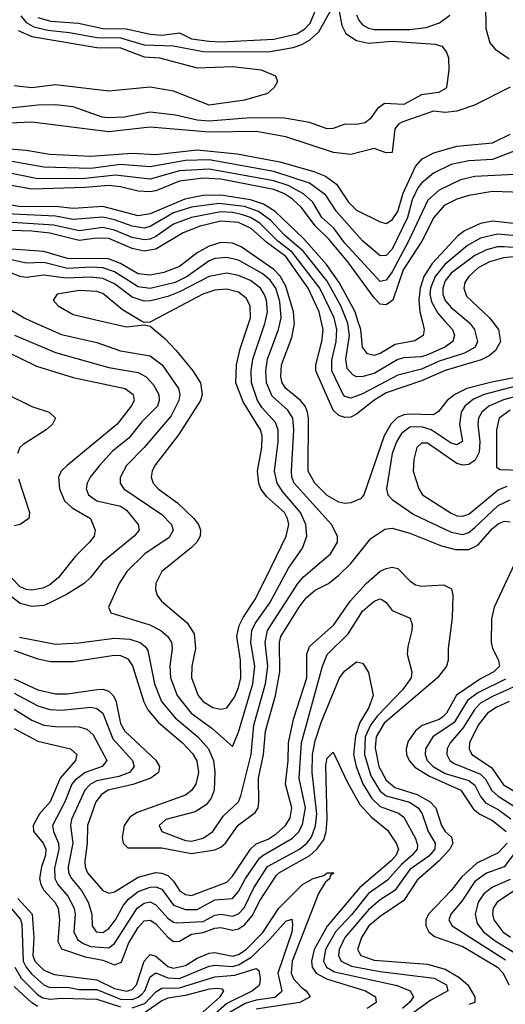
# Model space of a CAD drawing. Header units: inches. Extents: x 990535 to 1117859, y 769386 to 892122.
# Tile 509 of 656: x 1057588 to 1059234, y 827684 to 831020. Entities that reach past the tile are written whole.
import ezdxf

# ---------------------------------------------------------------- set-up
doc = ezdxf.new("R2010")
doc.units = ezdxf.units.IN
doc.header["$MEASUREMENT"] = 0
doc.layers.add('B0852', color=7, linetype='Continuous')
doc.layers.add('B0853', color=7, linetype='Continuous')

msp = doc.modelspace()

# ---------------------------------------------------------------- linework, layer by layer
at = {"layer": 'B0852', "color": 5}
for points, elevation in [([(1057588.2, 828928.2), (1057710, 828904.7), (1057789, 828909), (1057910, 828925), (1057961.1, 828921.1), (1057996.1, 828910), (1058015.2, 828895.2), (1058023.1, 828883.1), (1058045.1, 828770), (1058069.1, 828710), (1058114.9, 828654.9), (1058192.3, 828590), (1058228.4, 828550), (1058244.6, 828510), (1058249.4, 828470.6), (1058247.7, 828410), (1058237.5, 828382.5), (1058220.2, 828359.8), (1058183.3, 828336.7), (1058083.2, 828310), (1058060.6, 828290), (1058070.2, 828270), (1058150, 828239.3), (1058170, 828236.7), (1058210, 828247.1), (1058242.8, 828270), (1058278.2, 828321.8), (1058329.9, 828370), (1058338.2, 828390), (1058372.8, 828530), (1058382, 828630), (1058420.9, 828770), (1058429.1, 828830), (1058420.4, 828910), (1058427.8, 828950), (1058530.5, 829109.5), (1058550, 829132.2), (1058641.7, 829210), (1058665.2, 829250), (1058664.9, 829270), (1058644.6, 829310), (1058518.7, 829450), (1058510.8, 829470), (1058509.9, 829490), (1058517.7, 829630), (1058514, 829670), (1058497.1, 829697.1), (1058444.1, 829744.1), (1058424.8, 829790), (1058422.4, 829830), (1058428.4, 829870), (1058465.7, 829970), (1058472, 830000)], 2640), ([(1057625.5, 830000), (1057730, 829953), (1057850, 829925.8), (1057930, 829897.8), (1058030, 829881.5), (1058070.7, 829850.7), (1058126.9, 829770), (1058130.8, 829750), (1058128.1, 829730), (1058102.1, 829677.9), (1058009.7, 829570), (1057950.1, 829510), (1057929, 829469), (1057929, 829450), (1057941.5, 829430), (1058070, 829344), (1058103.1, 829310), (1058108.9, 829290), (1058094.5, 829265.5), (1058011.9, 829210), (1057951.3, 829150), (1057924.9, 829110), (1057889.2, 829029.2), (1057897.6, 829010), (1058029.8, 828969.8), (1058066.1, 828950), (1058090.6, 828930), (1058102.4, 828910), (1058105.5, 828890), (1058096.7, 828830), (1058099, 828790), (1058121.9, 828730), (1058169.7, 828670), (1058239.5, 828619.5), (1058310, 828557.4), (1058330, 828605.7), (1058378.7, 828770), (1058384.8, 828830), (1058371.4, 828910), (1058375, 828950), (1058386.3, 828973.7), (1058435.4, 829044.6), (1058498.8, 829161.2), (1058546.3, 829230), (1058561.1, 829270), (1058557.7, 829310), (1058540.3, 829350), (1058480, 829420), (1058460.4, 829450), (1058452, 829490), (1058464.5, 829590), (1058463.9, 829630), (1058454.9, 829654.9), (1058410, 829704.4), (1058394.1, 829730), (1058374, 829790), (1058372.7, 829830), (1058377.9, 829870), (1058419.4, 829990), (1058421.5, 830000)], 2660), ([(1057860.9, 830000), (1057950, 829979.8), (1058010, 829986), (1058030, 829981.3), (1058079.8, 829939.8), (1058118.8, 829898.8), (1058175, 829830), (1058201.3, 829790), (1058206.9, 829750), (1058200.9, 829730), (1058127, 829613), (1058046.4, 829510), (1058036.8, 829490), (1058033.7, 829470), (1058040.6, 829450), (1058058.1, 829430), (1058123, 829383), (1058178.9, 829330), (1058193.8, 829310), (1058201.4, 829290), (1058199.7, 829270), (1058188.6, 829250), (1058169.5, 829230.5), (1058070.1, 829150), (1058050.1, 829110), (1058048.9, 829090), (1058054.4, 829070), (1058068.7, 829050), (1058156.2, 828976.2), (1058179.8, 828939.8), (1058184.5, 828890), (1058171.8, 828830), (1058170.1, 828790), (1058193.6, 828730), (1058210, 828709.7), (1058242.6, 828690), (1058270, 828683.6), (1058290, 828689), (1058315.8, 828724.2), (1058330, 828757.1), (1058337.8, 828790), (1058337, 828850), (1058324.4, 828930), (1058332.1, 828967.9), (1058345.1, 828994.9), (1058385.2, 829054.8), (1058423.4, 829130), (1058491.8, 829270), (1058499.9, 829310), (1058495.8, 829330), (1058485.2, 829350), (1058425, 829405), (1058405.9, 829430), (1058398.8, 829450), (1058394.6, 829490), (1058408.8, 829570), (1058410.5, 829610), (1058404.6, 829630), (1058345.2, 829725.2), (1058321, 829790), (1058322.9, 829850), (1058335.7, 829904.3), (1058366.7, 830000)], 2680), ([(1058038.8, 830000), (1058030, 829995.3), (1058010, 829993.7), (1057999.4, 830000)], 2680), ([(1059321.7, 829818.3), (1059188.1, 829791.9), (1059103.1, 829770), (1059063, 829750), (1059037, 829730), (1059007.1, 829692.9), (1058990, 829680.9), (1058910, 829683.2), (1058890, 829681), (1058868.2, 829671.8), (1058845.8, 829650), (1058823.6, 829610), (1058754.8, 829410), (1058743.1, 829396.9), (1058710, 829383.1), (1058690, 829380.8), (1058670, 829384.8), (1058630, 829408.2), (1058588.8, 829450), (1058566.4, 829490), (1058567.3, 829670), (1058563.9, 829690), (1058555.5, 829710), (1058539.8, 829730), (1058490, 829770.4), (1058478.1, 829790), (1058472.8, 829810), (1058475.1, 829850), (1058510, 829943.5), (1058519.5, 829990), (1058518.6, 830000)], 2620), ([(1059188.2, 830000), (1059210.8, 829970), (1059217.5, 829930), (1059200.8, 829899.2), (1059178.8, 829881.2), (1059152.3, 829867.7), (1059030, 829831.7), (1058950, 829796.8), (1058830, 829755.2), (1058788.8, 829730), (1058730, 829683), (1058710, 829673.2), (1058690, 829672.5), (1058670, 829678.7), (1058650, 829697.3), (1058592, 829830), (1058592.2, 829850), (1058612.7, 829930), (1058616.3, 829970), (1058609.6, 830000)], 2580), ([(1059104.4, 830000), (1059112.9, 829992.9), (1059129.1, 829970), (1059139.1, 829930), (1059131.5, 829910), (1059095.7, 829890), (1059010, 829863), (1058950, 829836.2), (1058870, 829815.5), (1058750, 829752.1), (1058710, 829738), (1058690, 829743.6), (1058684.6, 829750), (1058646.5, 829830), (1058646, 829866), (1058660.5, 829930), (1058663.3, 829970), (1058656.1, 830000)], 2560), ([(1059028.3, 830000), (1059055.3, 829970), (1059061.7, 829950), (1059056.2, 829930), (1059029, 829910), (1058970, 829884.3), (1058950, 829877.3), (1058890, 829873.7), (1058870, 829868.1), (1058790, 829820.8), (1058751.1, 829811.1), (1058730, 829810.3), (1058716.7, 829816.7), (1058698, 829838), (1058693.7, 829870), (1058705.8, 829950), (1058700.4, 829990), (1058696.4, 830000)], 2540), ([(1058951.6, 830000), (1058959.3, 829970), (1058955.5, 829950), (1058927.6, 829932.4), (1058860.2, 829919.8), (1058810, 829889.2), (1058790, 829882.7), (1058767.4, 829887.4), (1058750.4, 829910), (1058744.2, 829970), (1058734.5, 830000)], 2520), ([(1057571.3, 829951.3), (1057710, 829892.1), (1057890, 829841.7), (1057990, 829824), (1058016.6, 829810), (1058042.3, 829782.3), (1058059.3, 829750), (1058061.3, 829730), (1058055.4, 829710), (1058002.8, 829657.2), (1057958.4, 829601.6), (1057902.4, 829557.6), (1057858.5, 829510), (1057826.9, 829470), (1057816.8, 829450), (1057813.6, 829430), (1057822, 829410), (1057850.2, 829390), (1057930, 829371.6), (1057950, 829358.1), (1057990.1, 829310), (1057992.8, 829290), (1057976.4, 829270), (1057870, 829182.6), (1057828.8, 829130), (1057807.1, 829110), (1057747.4, 829072.6), (1057690, 829043.9), (1057670, 829035.6), (1057630, 829032.1), (1057590, 829042.1), (1057540.1, 829080.1)], 2640), ([(1057550, 829892.5), (1057645.9, 829845.9), (1057770, 829808.1), (1057945.8, 829770), (1057972.7, 829750), (1057975.8, 829730), (1057966.6, 829710), (1057919.2, 829650), (1057748.9, 829510), (1057729.1, 829490), (1057719.9, 829470), (1057723.4, 829430), (1057740.7, 829390), (1057766.4, 829366.4), (1057828.3, 829330), (1057844.1, 829290), (1057840.5, 829270), (1057825, 829250), (1057777.3, 829202.7), (1057720.1, 829130), (1057690, 829105.1), (1057666.5, 829093.5), (1057630, 829086.9), (1057610, 829089.4), (1057590, 829098.9), (1057559.2, 829130)], 2620), ([(1057535.8, 829755.8), (1057630, 829709.2), (1057688.7, 829690), (1057709.2, 829670), (1057699.8, 829650), (1057678.1, 829630), (1057599.8, 829580.2), (1057589.2, 829570), (1057580.6, 829550)], 2580), ([(1059270, 829778.5), (1059162.3, 829750), (1059125.7, 829734.3), (1059097, 829710), (1059084.2, 829690), (1059079, 829650), (1059088.9, 829591.1), (1059070, 829579), (1059050, 829585.7), (1058982.2, 829630), (1058950, 829640.9), (1058910, 829639.1), (1058881.6, 829618.4), (1058864.6, 829590), (1058850.8, 829550), (1058831.3, 829430), (1058835.5, 829410), (1058850, 829393.9), (1058923.4, 829343.4), (1059050, 829284.2), (1059090, 829276.2), (1059110, 829283), (1059130, 829299.3), (1059210, 829374.1), (1059250, 829393.4)], 2640), ([(1059290, 829749.1), (1059227.6, 829732.4), (1059178.2, 829710), (1059154.1, 829690), (1059142.7, 829670), (1059140.4, 829650), (1059148, 829590), (1059145, 829555), (1059132.2, 829527.8), (1059110, 829512.6), (1059090, 829510.8), (1059070, 829515.9), (1058970, 829585.6), (1058950, 829585.6), (1058934.4, 829570), (1058923.8, 829530), (1058922, 829490), (1058940.6, 829430), (1058953.2, 829410), (1059050, 829347.7), (1059070, 829339.4), (1059090, 829337.6), (1059110, 829344.1), (1059210, 829427), (1059240.2, 829439.8)], 2660), ([(1059250, 829697.1), (1059212.6, 829670), (1059203.6, 829630), (1059204.4, 829504.4), (1059216.4, 829496.4), (1059290, 829493.5)], 2680), ([(1057583.9, 829463.9), (1057621.2, 829350), (1057619.7, 829330), (1057590, 829309.8), (1057570, 829304.6)], 2580), ([(1057570, 828882.7), (1057650, 828854.1), (1057694.3, 828845.7), (1057770, 828845.1), (1057910, 828867.5), (1057930, 828865.3), (1057954.3, 828854.3), (1057970.5, 828830.5), (1058009.3, 828709.3), (1058022.2, 828682.2), (1058059.2, 828639.2), (1058140.3, 828570), (1058174, 828534), (1058188.6, 828508.6), (1058193.8, 828470), (1058184.9, 828430), (1058171.1, 828408.9), (1058150, 828392.7), (1057985.9, 828334.1), (1057961.3, 828318.7), (1057942.9, 828290), (1057935.1, 828250), (1057939.3, 828230), (1057954.7, 828214.7), (1058070, 828214.2), (1058170, 828195.1), (1058250, 828207.7), (1058270, 828216.4), (1058285.2, 828230), (1058328.4, 828291.6), (1058386.4, 828333.6), (1058396.1, 828350), (1058399.2, 828370), (1058397, 828450), (1058414.5, 828530), (1058421.3, 828610), (1058455.3, 828730), (1058469.7, 828810), (1058469.2, 828910), (1058473.3, 828930), (1058534.8, 829030), (1058559.2, 829060.8), (1058590, 829087.6), (1058634.5, 829110), (1058670, 829138.5), (1058710, 829177.7), (1058778.3, 829261.7), (1058825.7, 829294.3), (1058850, 829296.9), (1058910, 829280.1), (1059017.3, 829237.3), (1059065.4, 829225.4), (1059110, 829224.6), (1059140.8, 829239.2), (1059190, 829296.2), (1059210, 829312.4), (1059230, 829321.2), (1059250, 829319.2)], 2620), ([(1059272.9, 829192.9), (1059195.6, 829030), (1059186.8, 828990), (1059185.6, 828910), (1059190.6, 828890), (1059211.1, 828850), (1059213.6, 828830), (1059195.3, 828810), (1059150, 828786.6), (1059068.8, 828731.2), (1059034.5, 828670), (1059022, 828658), (1059010, 828649.1), (1058951.7, 828628.3), (1058930, 828611.1), (1058904.4, 828575.6), (1058897.4, 828550), (1058899, 828530), (1058907.8, 828510), (1058927.2, 828487.2), (1058976.6, 828456.6), (1059083.4, 828410), (1059125.8, 828345.8), (1059147.9, 828327.9), (1059190, 828307), (1059236.3, 828270)], 2620), ([(1057570, 828786.3), (1057650, 828749.5), (1057710, 828735.5), (1057750, 828735.6), (1057850.9, 828750.9), (1057870, 828751.3), (1057890, 828744.7), (1057905, 828730), (1057913.6, 828713.6), (1057930, 828635), (1057944.2, 828610), (1058050, 828510.9), (1058062.4, 828490), (1058059.1, 828470), (1058032.5, 828450), (1057971.3, 828428.7), (1057888.1, 828410), (1057865.1, 828394.9), (1057846.8, 828370), (1057818.2, 828290), (1057817.5, 828230), (1057808.6, 828168.6), (1057810.1, 828150), (1057818.6, 828130), (1057870, 828069.6), (1057890, 828060.8), (1057910, 828065.8), (1057990, 828114.5), (1058050, 828130.7), (1058070, 828128.9), (1058090, 828120.2), (1058110, 828101.9), (1058130.1, 828070), (1058150, 828055.8), (1058170, 828052.8), (1058290, 828098.3), (1058310, 828118.6), (1058370, 828210.1), (1058390, 828227.7), (1058430, 828244), (1058457.9, 828262.1), (1058488.6, 828290), (1058504.4, 828315.6), (1058510.7, 828350), (1058489, 828430), (1058498, 828510), (1058499.4, 828570), (1058516.5, 828650), (1058561.8, 828790), (1058561.5, 828870), (1058570, 828896.3), (1058652.5, 828970), (1058708.7, 829050), (1058762.3, 829110), (1058810, 829151), (1058830, 829161), (1058850, 829165.5), (1058870, 829160.7), (1058910, 829118.4), (1058930, 829105.2), (1058950, 829100.9), (1059024.8, 829104.8), (1059052, 829092), (1059055.5, 829070), (1059054, 828994), (1059040.7, 828890), (1059040.4, 828850), (1059034.7, 828830), (1059003.5, 828790), (1058823.2, 828636.8), (1058796.7, 828590), (1058792.9, 828552.9), (1058805.2, 828490), (1058830, 828443.6), (1058859.1, 828419.1), (1058935.1, 828395.1), (1058979.5, 828370), (1058998.4, 828350), (1059017.6, 828290), (1059030.1, 828270), (1059051.1, 828250), (1059055.7, 828230), (1059045.5, 828210), (1059009.3, 828170.7), (1058935, 828105), (1058890, 828035.5), (1058810, 827982.2), (1058771.8, 827950), (1058746.1, 827910), (1058733.2, 827870), (1058744.2, 827850), (1058790, 827834.3), (1058970, 827819.7), (1059030, 827803), (1059076.1, 827776.1), (1059107.2, 827750), (1059130.3, 827710), (1059130.6, 827690), (1059110, 827683.1)], 2580), ([(1057570, 828738.4), (1057650, 828695.6), (1057690, 828682.4), (1057730, 828680.6), (1057830, 828690.4), (1057850, 828686.7), (1057870.5, 828670.5), (1057903.6, 828583.6), (1057970.5, 828510), (1057976.6, 828490), (1057960.9, 828470), (1057924.4, 828455.6), (1057850, 828440.8), (1057828.2, 828430), (1057809.2, 828410), (1057763.7, 828310), (1057760.6, 828290), (1057767.9, 828230), (1057752.5, 828150), (1057753.9, 828130), (1057764.4, 828110), (1057798.1, 828070), (1057820.8, 828030), (1057832.5, 827990), (1057834.5, 827950), (1057847.1, 827930), (1057870, 827927.8), (1057890, 827941.5), (1057912.9, 827970), (1057939.7, 828020.3), (1057958.2, 828041.8), (1057990, 828066), (1058030, 828081.6), (1058050, 828082.5), (1058070, 828074.7), (1058110, 828020.1), (1058150, 828005.3), (1058190, 828004.9), (1058250, 828037.9), (1058310, 828042.7), (1058330, 828066.3), (1058353.3, 828110), (1058401.2, 828178.8), (1058413.5, 828190), (1058512.7, 828247.3), (1058532.6, 828267.4), (1058547, 828293), (1058556.6, 828350), (1058535.1, 828450), (1058543.7, 828570), (1058614.1, 828830), (1058630.5, 828869.5), (1058700.9, 828939.1), (1058750, 829016.6), (1058790, 829050.1), (1058810, 829057.8), (1058815.4, 829055.4), (1058830, 829044.9), (1058850, 829018.4), (1058911.9, 828991.9), (1058918.2, 828970), (1058916.6, 828950), (1058903.3, 828896.7), (1058901.2, 828870), (1058917.1, 828810), (1058915.1, 828790), (1058885, 828750), (1058799.8, 828660.2), (1058776.7, 828630), (1058759.2, 828590), (1058756.2, 828530), (1058777.7, 828457.7), (1058810, 828406.7), (1058830, 828390), (1058909.5, 828369.5), (1058939.1, 828350), (1058952.4, 828330), (1058972.7, 828270), (1058996.4, 828230), (1058994.7, 828210), (1058974.2, 828185.8), (1058910, 828140.8), (1058859.4, 828070), (1058810, 828037.9), (1058770, 828004.8), (1058690.3, 827910), (1058670.6, 827870), (1058668.4, 827850), (1058677.6, 827830), (1058713, 827813), (1058810, 827795.5), (1058992.7, 827772.7), (1059034.1, 827750), (1059038.9, 827730), (1058981.7, 827698.3), (1058888.4, 827631.6)], 2560), ([(1057570, 828683.5), (1057630, 828647.1), (1057670, 828630.3), (1057710, 828624.9), (1057790, 828624), (1057816.2, 828616.2), (1057837, 828597), (1057883.3, 828510), (1057868.4, 828490), (1057810.2, 828469.8), (1057776.1, 828443.9), (1057765.6, 828430), (1057741.5, 828370), (1057699.6, 828290), (1057703, 828270), (1057719.8, 828230), (1057721.1, 828210), (1057705.9, 828145.9), (1057707.2, 828110), (1057717.8, 828090), (1057751.6, 828050), (1057772.6, 828010), (1057776.8, 827990), (1057771.6, 827930), (1057784, 827904), (1057803, 827890), (1057830, 827879.7), (1057890, 827875.5), (1057910, 827890.1), (1057986.2, 828010), (1058010, 828027.4), (1058030, 828031.7), (1058050, 828021.7), (1058090, 827976.4), (1058110, 827962.1), (1058120.1, 827960.1), (1058210, 827964.5), (1058250, 827985.7), (1058270, 827989.1), (1058310, 827982.8), (1058330, 827990.4), (1058349.3, 828010.7), (1058381.5, 828078.5), (1058428.4, 828151.6), (1058536.1, 828210), (1058561.6, 828230), (1058577.1, 828250), (1058590.8, 828289.2), (1058594.8, 828330), (1058578.9, 828470), (1058580.4, 828530), (1058590, 828576.8), (1058610, 828639.3), (1058672.2, 828790), (1058690, 828813.4), (1058730, 828844), (1058750, 828840.3), (1058754.4, 828834.4), (1058770, 828808), (1058786.4, 828730), (1058771, 828690), (1058740.9, 828639.1), (1058726.3, 828593.7), (1058719.9, 828530), (1058728, 828490), (1058751, 828431), (1058781.2, 828381.2), (1058810, 828354.5), (1058872.2, 828332.2), (1058890, 828318.4), (1058930, 828245.8), (1058936.8, 828223.2), (1058934.9, 828210), (1058918.1, 828190), (1058881.8, 828158.2), (1058835, 828105), (1058770, 828059.2), (1058713.1, 827986.9), (1058658.6, 827930), (1058624.2, 827870), (1058618.1, 827830), (1058628.1, 827810), (1058654.7, 827794.7), (1058867.5, 827747.5), (1058911.6, 827730), (1058922.5, 827710), (1058909.7, 827690), (1058885.6, 827670)], 2540), ([(1059234.3, 828785.7), (1059141, 828739), (1059106.1, 828713.9), (1059060.6, 828639.4), (1058988.6, 828590), (1058963.8, 828550), (1058962, 828530), (1058969.4, 828510), (1058989.1, 828490), (1059030, 828466.6), (1059110, 828442.7), (1059130, 828426.7), (1059150, 828387.8), (1059166.7, 828366.7), (1059210, 828343.6), (1059252.2, 828312.2)], 2640), ([(1059330.1, 828790), (1059190, 828726.6), (1059150, 828704), (1059130, 828683.8), (1059090, 828619.2), (1059046.6, 828570), (1059036.7, 828550), (1059035.7, 828530), (1059045.4, 828510), (1059060.4, 828500.4), (1059150, 828464), (1059167.2, 828447.2), (1059188.7, 828408.7), (1059209.7, 828389.7), (1059283.4, 828343.4)], 2660), ([(1059246.7, 828710), (1059203.1, 828690), (1059173.1, 828670), (1059141.8, 828630), (1059112.3, 828570), (1059111.1, 828550), (1059120.5, 828530), (1059186.9, 828486.9), (1059227.6, 828427.6), (1059310, 828379.5)], 2680), ([(1057570, 828618.7), (1057650, 828575.7), (1057760.9, 828550), (1057781.9, 828530), (1057777.3, 828510), (1057725.9, 828450), (1057691.1, 828370), (1057655.8, 828330), (1057633.9, 828290), (1057634.8, 828270), (1057668.5, 828230), (1057676.5, 828210), (1057675.6, 828190), (1057661.8, 828150), (1057655.4, 828110), (1057659.6, 828090), (1057670.6, 828070.6), (1057707.8, 828030), (1057718.4, 828010), (1057723, 827970), (1057717.2, 827897.2), (1057730, 827872), (1057810, 827845.3), (1057870, 827834.2), (1057910, 827818.4), (1057933.1, 827826.9), (1057957.5, 827890), (1057990, 827944.3), (1058010, 827967.4), (1058030, 827969.2), (1058050, 827957), (1058090, 827912), (1058110, 827897), (1058130, 827897.8), (1058170, 827922.3), (1058210, 827927.4), (1058250, 827941.6), (1058270, 827944.4), (1058310, 827935.4), (1058330, 827940.3), (1058350, 827953.9), (1058375.7, 827984.3), (1058403, 828037), (1058458.5, 828121.5), (1058468.8, 828131.2), (1058571.8, 828188.2), (1058595.6, 828210), (1058618.9, 828241.1), (1058627.2, 828270), (1058630.4, 828310.4), (1058625.3, 828494.7), (1058630, 828518.5), (1058650, 828538), (1058698, 828438), (1058741.2, 828361.2), (1058779.2, 828319.2), (1058834.2, 828274.2), (1058864.2, 828230), (1058871.9, 828210), (1058864, 828190), (1058847.2, 828170), (1058740.4, 828079.6), (1058630, 827948.8), (1058586.6, 827870), (1058577.1, 827830), (1058579.7, 827810), (1058592.8, 827790), (1058628.1, 827770), (1058759.8, 827730), (1058793.9, 827710), (1058796.6, 827690), (1058766.2, 827670)], 2520), ([(1059240.3, 828230), (1059210, 828197.6), (1059137.6, 828162.4), (1059085.1, 828114.9), (1059050, 828069.9), (1058973.3, 827990), (1058965, 827970), (1058964.8, 827950), (1058975, 827930), (1058994, 827914), (1059090, 827879.9), (1059207, 827810), (1059226.9, 827790), (1059245.8, 827750)], 2620), ([(1059275.2, 828210), (1059230.2, 828149.8), (1059170, 828128.5), (1059130, 828100.7), (1059086.2, 828033.8), (1059049.6, 827990), (1059042.1, 827970), (1059053.3, 827950), (1059234.7, 827834.7)], 2640), ([(1057582.6, 828042.6), (1057631.2, 827990), (1057636.5, 827910), (1057632.7, 827850), (1057639.3, 827830), (1057670, 827800.3), (1057704.7, 827784.7), (1057850, 827767.2), (1057910, 827737.6), (1057950, 827728.6), (1057970, 827734.6), (1057984.4, 827750), (1058009.6, 827830.4), (1058030, 827853.2), (1058050, 827847.3), (1058090, 827811.9), (1058110, 827806.3), (1058150, 827816.2), (1058190, 827841), (1058230, 827857.3), (1058250, 827859.9), (1058310, 827847.8), (1058330, 827852.5), (1058356, 827870), (1058412.3, 827927.7), (1058466.8, 828010), (1058546.1, 828090), (1058582.3, 828110), (1058618.9, 828121.1), (1058630, 828130.1), (1058652.5, 828130), (1058640.3, 828119.7), (1058639.4, 828110), (1058623.3, 828096.7), (1058600.5, 828059.5), (1058511.2, 827830), (1058508.3, 827790), (1058515.7, 827770), (1058541.9, 827741.9), (1058559.4, 827730), (1058572.3, 827710), (1058537.7, 827690), (1058390, 827668)], 2480), ([(1059250, 828106.6), (1059190, 828080.8), (1059161.5, 828058.5), (1059142.3, 828030), (1059131.5, 827990), (1059138, 827958), (1059159.7, 827930), (1059199.6, 827899.6), (1059286.2, 827846.3)], 2660), ([(1059292.2, 828087.8), (1059205.9, 828030), (1059192.7, 828010), (1059190.4, 827990), (1059195.3, 827970), (1059225.3, 827930), (1059251.3, 827911.3)], 2680), ([(1057550, 828020.4), (1057591.5, 827971.5), (1057595.4, 827955.4), (1057600.4, 827830), (1057609.8, 827809.8), (1057627.9, 827787.9), (1057670, 827750.3), (1057690, 827741.2), (1057750, 827742.4), (1057790, 827734.8), (1057850, 827733.9), (1057930, 827702.1), (1057970, 827700.3), (1057990, 827707.9), (1058001.9, 827718.1), (1058011.9, 827730), (1058030, 827776.8), (1058049.2, 827790.8), (1058090, 827774.2), (1058130, 827771.5), (1058230, 827813.6), (1058250, 827817.1), (1058310, 827812.7), (1058330, 827817.5), (1058374.4, 827845.6), (1058435.5, 827904.5), (1058490, 827966), (1058510, 827972.2), (1058513.2, 827953.2), (1058510, 827928.3), (1058463.2, 827790), (1058476.7, 827730), (1058474.4, 827725.6), (1058453, 827707), (1058390, 827698.5), (1058352.9, 827687.1), (1058290, 827650.9)], 2460), ([(1057571.5, 827810), (1057593.3, 827773.3), (1057650, 827716.5), (1057666.3, 827706.3), (1057690, 827701.6), (1057730, 827705.2), (1057850, 827701.5), (1057930, 827675.7)], 2440), ([(1057970, 827671.8), (1058012.6, 827687.4), (1058050, 827727), (1058070, 827739.1), (1058130, 827739.6), (1058250, 827777.3), (1058317.1, 827782.9), (1058390, 827805.4), (1058398.5, 827798.5), (1058403.2, 827770), (1058400.5, 827750), (1058395.6, 827744.4), (1058376.9, 827730), (1058290, 827687.1), (1058185.5, 827594.5)], 2440), ([(1057650, 827676.4), (1057629.3, 827689.3), (1057570, 827744.7)], 2420), ([(1058152.3, 827607.7), (1058267.3, 827710), (1058279.6, 827730), (1058275.2, 827735.2), (1058258.3, 827738.3), (1058230, 827735.4), (1058150, 827714.4), (1058090, 827704.8), (1058070, 827696.5), (1058010, 827654.5)], 2420)]:
    msp.add_lwpolyline(points, dxfattribs=dict(at, elevation=elevation))
at = {"layer": 'B0853', "color": 5}
for points, elevation in [([(1059165.2, 831150), (1059167.7, 830990), (1059181.2, 830941.2), (1059199.4, 830919.4), (1059246.7, 830886.7)], 2380), ([(1058670, 831054.4), (1058679.9, 830999.9), (1058693.1, 830973.1), (1058729.2, 830949.2), (1058770, 830940.3), (1058850, 830947.3), (1058996.4, 830936.4), (1059019.1, 830930), (1059034.9, 830910), (1059041.6, 830890), (1059043, 830850), (1059034.9, 830790), (1059030, 830785.1), (1059006.9, 830773.1), (1058950, 830765.3), (1058890, 830732.6), (1058824.6, 830735.4), (1058800.7, 830719.3), (1058775.6, 830684.4), (1058759.1, 830670), (1058730, 830664.8), (1058690, 830665.3), (1058650, 830651.2), (1058630, 830649.9), (1058570, 830671.5), (1058486.2, 830686.2), (1058370, 830687.8), (1058230, 830675.6), (1058190, 830679.6), (1058116.7, 830696.7), (1058030, 830706.2), (1057943.8, 830690), (1057890, 830686.9), (1057868.3, 830690), (1057770, 830724.6), (1057710, 830730.9), (1057650, 830730.5), (1057450, 830708.8)], 2360), ([(1057592.4, 831032.4), (1057610, 831010.8), (1057635.8, 830995.8), (1057684.3, 830984.3), (1057756.9, 830976.9), (1057850, 830959.2), (1057930, 830958.2), (1058010, 830935), (1058110, 830931.3), (1058210, 830911.9), (1058430, 830911.3), (1058514.5, 830925.5), (1058544.7, 830935.3), (1058569.8, 830950.2), (1058601.9, 830978.1), (1058650, 831066)], 2360), ([(1057650, 831026.7), (1057694.2, 831014.2), (1057788.2, 831008.2), (1057870, 830990), (1057950, 830988.3), (1058030.2, 830970.2), (1058070, 830966.9), (1058130, 830974.9), (1058170, 830955.4), (1058230, 830947.3), (1058270, 830945.2), (1058450, 830953.6), (1058527.8, 830972.2), (1058552.9, 830987.1), (1058572.1, 831007.9), (1058598.3, 831070)], 2380), ([(1058730, 831036.5), (1058737.6, 831017.6), (1058750, 831002.5), (1058770, 830991.2), (1058790, 830987), (1058910, 830986.3), (1058966.2, 830993.8), (1059010.4, 831009.6), (1059045.4, 831034.6)], 2380), ([(1057582.7, 830982.7), (1057630, 830962.8), (1057850, 830926), (1057930, 830923.9), (1058010, 830893.8), (1058061.6, 830890), (1058190, 830857), (1058310, 830861.2), (1058406.8, 830850), (1058454.8, 830830), (1058462, 830810), (1058450.5, 830790), (1058427.7, 830770), (1058350, 830746.7), (1058230, 830730.5), (1058110, 830777.5), (1058030, 830791.4), (1057890, 830777.4), (1057710, 830799.4), (1057630, 830789.3), (1057570, 830795.2)], 2340), ([(1059250, 830791.4), (1059129.4, 830730.6), (1059070, 830710.2), (1059030, 830705), (1058990, 830709.4), (1058886.1, 830673.9), (1058873.1, 830666.9), (1058859.4, 830650), (1058850, 830569.8), (1058830, 830568.6), (1058790, 830582.9), (1058710, 830563.6), (1058651.9, 830570), (1058490, 830623.1), (1058390, 830640.7), (1058230, 830638.7), (1058030, 830655.7), (1057890, 830639.3), (1057630, 830672.8), (1057450, 830665)], 2380), ([(1057430, 830591.9), (1057610, 830578.3), (1057690, 830564.2), (1057830, 830557.2), (1057970, 830567.8), (1058050, 830563.4), (1058190, 830578.7), (1058325.8, 830565.8), (1058470, 830538.2), (1058585.4, 830505.4), (1058624.3, 830490), (1058662.2, 830462.2), (1058702.1, 830402.1), (1058730, 830374.1), (1058810, 830334.8), (1058830, 830329.4), (1058850, 830342.2), (1058870, 830369.5), (1058888.2, 830431.8), (1058930, 830522.6), (1058951.7, 830548.3), (1058991.7, 830568.3), (1059070, 830591.3), (1059190, 830602.9), (1059250, 830631.9)], 2420), ([(1059270, 830576.6), (1059190, 830546.3), (1059110, 830541.8), (1059050, 830529.3), (1058990, 830499.6), (1058950, 830466.5), (1058937.3, 830450), (1058918.6, 830410), (1058902.9, 830350), (1058850, 830242.3), (1058830, 830221.4), (1058810, 830219.9), (1058750, 830270.4), (1058662.1, 830370), (1058625.4, 830425.4), (1058570, 830466.3), (1058450, 830505.3), (1058230, 830545.5), (1058150, 830542.9), (1058030, 830521.7), (1057930, 830529.2), (1057830, 830515.9), (1057670, 830520.7), (1057510, 830548.8)], 2440), ([(1059330, 830499), (1059130, 830488.7), (1059082.3, 830477.7), (1059010, 830442.3), (1058971.2, 830408.8), (1058905.4, 830270), (1058850, 830165.9), (1058830, 830137.8), (1058810, 830133.2), (1058690, 830262.2), (1058653.1, 830313.1), (1058611.8, 830350), (1058581.6, 830401.6), (1058550.1, 830430.1), (1058498.2, 830458.2), (1058450, 830473.8), (1058230, 830512.9), (1058130, 830507.3), (1058030, 830479.5), (1057913.1, 830493.1), (1057810, 830481.9), (1057650, 830481.1), (1057510, 830509.1)], 2460), ([(1059290, 830434.3), (1059190, 830437.6), (1059110, 830424), (1059070, 830411.6), (1059027.2, 830390), (1058992.1, 830350), (1058950.6, 830270), (1058888, 830172), (1058853.2, 830070), (1058830, 830054.1), (1058810, 830056.5), (1058790, 830077.1), (1058700, 830200), (1058636.3, 830276.3), (1058590, 830321), (1058543.1, 830383.1), (1058512.3, 830412.3), (1058485.8, 830430), (1058450, 830444.1), (1058270, 830479.6), (1058210, 830482.4), (1058130, 830473.1), (1058050, 830440.3), (1058030, 830436.4), (1057990, 830438.4), (1057930, 830453.6), (1057890, 830458.4), (1057810, 830450.8), (1057630, 830445.7), (1057465.1, 830474.9)], 2480), ([(1058734.5, 830000), (1058724.9, 830030), (1058670.5, 830130), (1058628.3, 830190), (1058550, 830278.5), (1058454.3, 830370), (1058414.6, 830394.6), (1058370, 830409.8), (1058270, 830425.3), (1058210, 830424.3), (1058148.1, 830411.9), (1058030, 830362.6), (1057990, 830355.2), (1057870, 830386.7), (1057770, 830380.1), (1057710, 830387.2), (1057590, 830385.7), (1057372.8, 830427.2)], 2520), ([(1060000, 830441.9), (1059970, 830435.2), (1059890, 830401.3), (1059610, 830366.1), (1059510, 830345.2), (1059390, 830345.4), (1059271.9, 830328.1), (1059190, 830337.7), (1059150, 830329.1), (1059095.6, 830304.4), (1059073, 830287), (1058986, 830194), (1058957.2, 830150), (1058944.8, 830110), (1058940.3, 830070), (1058943.9, 830030), (1058951.6, 830000)], 2520), ([(1058696.4, 830000), (1058676.2, 830050), (1058630, 830134.2), (1058550, 830235), (1058486, 830290), (1058439.3, 830339.3), (1058397.1, 830370), (1058350, 830386.8), (1058262.8, 830397.2), (1058170, 830385), (1058110, 830366), (1058030, 830318.9), (1058010, 830313.5), (1057970, 830319.9), (1057910, 830341.8), (1057870, 830350.9), (1057770, 830343.2), (1057710, 830354.4), (1057542.1, 830362.1)], 2540), ([(1058656.1, 830000), (1058653.7, 830010), (1058605.6, 830110), (1058511.9, 830231.9), (1058462.8, 830270), (1058402.4, 830330), (1058370, 830349.8), (1058340.3, 830360.3), (1058310, 830367.1), (1058270, 830368.6), (1058170, 830350), (1058110, 830326.8), (1058050, 830284.8), (1058030, 830276), (1058010, 830273.8), (1057970, 830282.4), (1057910, 830307), (1057870, 830316.2), (1057790, 830304.9), (1057704.2, 830324.2), (1057510, 830336.1)], 2560), ([(1060000, 830376.1), (1059930, 830349), (1059850, 830342.3), (1059730, 830318.8), (1059610, 830319.4), (1059476.9, 830296.9), (1059350.7, 830289.3), (1059272.2, 830287.8), (1059207.2, 830292.8), (1059150, 830279.4), (1059105.3, 830254.7), (1059028.9, 830190), (1058996, 830150), (1058979.9, 830110), (1058978.2, 830090), (1058983.4, 830063.4), (1059005.4, 830025.4), (1059028.3, 830000)], 2540), ([(1058609.6, 830000), (1058602.8, 830030), (1058565.6, 830110), (1058490, 830217.6), (1058425.3, 830265.3), (1058372.8, 830312.8), (1058330, 830333.2), (1058270, 830337.2), (1058199.6, 830320.4), (1058142, 830298), (1058050, 830242.7), (1058010, 830235.4), (1057970, 830244.7), (1057890, 830278.5), (1057850, 830279.7), (1057790, 830271.3), (1057690, 830297), (1057630, 830303.5), (1057490, 830308.1)], 2580), ([(1060000, 830326.4), (1059994.9, 830325.1), (1059950, 830306.3), (1059850, 830304.6), (1059750, 830273.7), (1059670, 830281), (1059610, 830278.5), (1059410, 830237.2), (1059230, 830250.8), (1059207.2, 830250), (1059170, 830240.2), (1059130, 830221.3), (1059050, 830160.6), (1059030, 830134.7), (1059021.6, 830110), (1059022.3, 830090), (1059030, 830068.9), (1059050, 830044.8), (1059104.4, 830000)], 2560), ([(1058518.6, 830000), (1058515.9, 830030), (1058490, 830116.8), (1058470.9, 830150.9), (1058450, 830174), (1058338.3, 830250), (1058310, 830263), (1058270, 830264.5), (1058230, 830252.9), (1058190, 830230), (1058130, 830183.5), (1058076.5, 830163.5), (1058030, 830154.3), (1057990, 830158.9), (1057930, 830193.9), (1057889.4, 830209.4), (1057750, 830211), (1057670, 830234.2), (1057450, 830250.6)], 2620), ([(1060000, 830279.8), (1059950, 830267.8), (1059850, 830269.5), (1059790.6, 830249.4), (1059750, 830243.4), (1059670, 830248.4), (1059610, 830246.3), (1059430.7, 830209.3), (1059390, 830207.2), (1059263.4, 830216.6), (1059227.5, 830212.5), (1059180.6, 830199.4), (1059141.4, 830178.6), (1059110.3, 830150), (1059096.6, 830130), (1059093.2, 830110), (1059102.8, 830082.8), (1059180.6, 830010), (1059188.2, 830000)], 2580), ([(1058472, 830000), (1058474.1, 830010), (1058470, 830065.3), (1058456.2, 830110), (1058437, 830137), (1058410, 830159.4), (1058330, 830204.6), (1058290, 830214.7), (1058250.9, 830210.9), (1058230, 830203.1), (1058156.1, 830150), (1058115.1, 830130), (1058030, 830108.9), (1057990, 830114.4), (1057910, 830165.8), (1057870, 830178.8), (1057830, 830181.5), (1057750, 830177.2), (1057670, 830196.8), (1057610, 830195.2), (1057510, 830217.3)], 2640), ([(1058421.5, 830000), (1058427.6, 830030), (1058424.5, 830070), (1058417.2, 830090), (1058404, 830110), (1058370, 830135.7), (1058330, 830153.7), (1058290, 830160.7), (1058230, 830150), (1058130, 830097.5), (1058090, 830082), (1058032.8, 830067.2), (1058010, 830066.7), (1057970, 830079.5), (1057910, 830124.4), (1057870, 830142.6), (1057830, 830147.2), (1057744.6, 830144.6), (1057670, 830154), (1057610, 830146.4), (1057589.7, 830149.7), (1057525.5, 830174.5)], 2660), ([(1057467.6, 830090), (1057603.2, 830010), (1057625.5, 830000)], 2660), ([(1057999.4, 830000), (1057937, 830037), (1057870, 830092.6), (1057850, 830098.4), (1057790, 830101.8), (1057715.3, 830090), (1057701.5, 830070), (1057718.2, 830050), (1057770, 830020.6), (1057860.9, 830000)], 2680), ([(1058366.7, 830000), (1058369.9, 830010), (1058369.2, 830050), (1058355.9, 830075.9), (1058330, 830096.7), (1058290, 830106.7), (1058250, 830103.8), (1058208.4, 830090), (1058038.8, 830000)], 2680)]:
    msp.add_lwpolyline(points, dxfattribs=dict(at, elevation=elevation))

doc.saveas('drawing.dxf')
